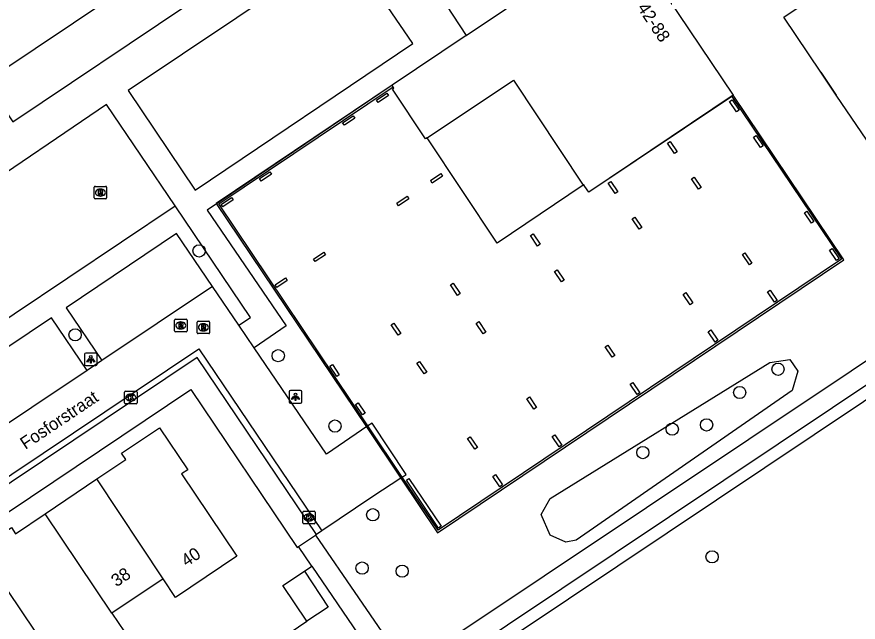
# Model space of a CAD drawing. Extents: x 158797 to 159887, y 384318 to 385255.
# Drawn here: x 159229 to 159296.2, y 384536.9 to 384585.2 of the extents above; entities that cross this region are included whole.
import ezdxf

# ---------------------------------------------------------------- set-up
doc = ezdxf.new("R2010")
doc.units = 0
for name, color, linetype in [('IMGEO_Boom', 7, 'Continuous'), ('IMGEO_Groenvoorziening', 7, 'Continuous'), ('IMGEO_Hek', 7, 'Continuous'), ('IMGEO_Kolk', 7, 'Continuous'), ('IMGEO_Lichtpunt', 7, 'Continuous'), ('IMGEO_Openbare_ruimte_label', 7, 'Continuous'), ('IMGEO_Pand', 7, 'Continuous'), ('IMGEO_Pand_nummerreeks', 7, 'Continuous'), ('IMGEO_Pand_overbouw', 7, 'Continuous'), ('IMGEO_Parkeervlak_open', 7, 'Continuous'), ('IMGEO_Rijbaan_lokaal_open', 7, 'Continuous'), ('IMGEO_Rioolput', 7, 'Continuous'), ('IMGEO_Voetpad_gesloten', 7, 'Continuous'), ('IMGEO_Voetpad_open', 7, 'Continuous')]:
    doc.layers.add(name, color=color, linetype=linetype)

msp = doc.modelspace()

# ---------------------------------------------------------------- linework, layer by layer
at = {"layer": 'IMGEO_Boom'}
for centre in [(159243.588, 384566.559), (159233.687, 384559.86), (159249.912, 384558.196), (159289.831, 384557.114), (159286.769, 384555.259), (159254.447, 384552.58), (159281.385, 384552.33), (159284.129, 384552.668), (159279.035, 384550.458), (159257.463, 384545.497), (159284.561, 384542.134), (159256.61, 384541.243), (159259.814, 384540.993)]:
    msp.add_circle(centre, 0.489, dxfattribs=at)
at = {"layer": 'IMGEO_Groenvoorziening'}
for points in [[(159313.353, 384583.489), (159298.659, 384572.814), (159297.316, 384574.804), (159294.482, 384579.005), (159293.251, 384580.83), (159290.294, 384585.213), (159302.978, 384593.779), (159295.14, 384605.026), (159281.072, 384626.042), (159271.444, 384640.927), (159264.67, 384652.66), (159259.952, 384661.651), (159253.112, 384675.993), (159251.833, 384678.94)], [(159254.824, 384599.006), (159227.4, 384580.648), (159223.505, 384586.498)], [(159220.224, 384555.79), (159241.676, 384570.148)], [(159311.177, 384564.219), (159308.412, 384562.373), (159265.287, 384533.543), (159274.314, 384519.978)], [(159289.189, 384557.64), (159290.767, 384557.884), (159291.427, 384556.964), (159290.974, 384555.405), (159273.713, 384543.46), (159272.877, 384543.317), (159271.634, 384543.864), (159270.926, 384545.509), (159271.632, 384546.807), (159289.189, 384557.64)], [(159252, 384541.001), (159252.602, 384541.404)], [(159244.137, 384531.512), (159252.189, 384536.989)]]:
    msp.add_lwpolyline(points, dxfattribs=at)
at = {"layer": 'IMGEO_Hek'}
for points in [[(159293.251, 384580.83), (159294.482, 384579.005)], [(159286.133, 384578.901), (159294.892, 384565.894), (159262.678, 384544.258), (159259.822, 384548.509), (159257.077, 384552.593), (159245.172, 384570.312), (159259.088, 384579.659)]]:
    msp.add_lwpolyline(points, dxfattribs=at)
at = {"layer": 'IMGEO_Kolk'}
for p, q in [((159237.635, 384554.431), (159237.635, 384555.283)), ((159237.71, 384555.357), (159238.562, 384555.357)), ((159238.636, 384555.283), (159238.636, 384554.431)), ((159238.146, 384554.577), (159238.121, 384554.577)), ((159238.123, 384555.137), (159238.148, 384555.137)), ((159238.562, 384554.357), (159237.71, 384554.357)), ((159251.944, 384545.779), (159252.796, 384545.779)), ((159251.869, 384544.853), (159251.869, 384545.705)), ((159252.357, 384545.559), (159252.382, 384545.559)), ((159252.87, 384545.705), (159252.87, 384544.853)), ((159252.796, 384544.779), (159251.944, 384544.779)), ((159252.38, 384544.999), (159252.355, 384544.999))]:
    msp.add_line(p, q, dxfattribs=at)
for points in [[(159237.635, 384554.431), (159237.635, 384555.283)], [(159237.71, 384555.357), (159238.562, 384555.357)], [(159238.636, 384555.283), (159238.636, 384554.431)], [(159237.956, 384555.057), (159238.079, 384555.057), (159238.079, 384554.906), (159238.209, 384555.057), (159238.373, 384555.057), (159238.227, 384554.906), (159238.38, 384554.657), (159238.228, 384554.657), (159238.143, 384554.821), (159238.079, 384554.754), (159238.079, 384554.657), (159237.956, 384554.657), (159237.956, 384555.057)], [(159238.562, 384554.357), (159237.71, 384554.357)], [(159251.944, 384545.779), (159252.796, 384545.779)], [(159251.869, 384544.853), (159251.869, 384545.705)], [(159252.19, 384545.479), (159252.313, 384545.479), (159252.313, 384545.328), (159252.443, 384545.479), (159252.607, 384545.479), (159252.461, 384545.328), (159252.614, 384545.079), (159252.462, 384545.079), (159252.377, 384545.243), (159252.313, 384545.176), (159252.313, 384545.079), (159252.19, 384545.079), (159252.19, 384545.479)], [(159252.87, 384545.705), (159252.87, 384544.853)], [(159252.796, 384544.779), (159251.944, 384544.779)]]:
    msp.add_lwpolyline(points, dxfattribs=at)
for centre, start, end in [((159237.712, 384555.281), 91.55205, 178.44795), ((159237.712, 384555.281), 91.55205, 178.44795), ((159238.56, 384555.281), 1.55205, 88.44795), ((159238.56, 384555.281), 1.55205, 88.44795), ((159237.712, 384554.433), 181.55205, 268.44795), ((159237.712, 384554.433), 181.55205, 268.44795), ((159238.56, 384554.433), 271.55205, 358.44795), ((159238.56, 384554.433), 271.55205, 358.44795), ((159251.946, 384545.703), 91.55205, 178.44795), ((159251.946, 384545.703), 91.55205, 178.44795), ((159252.794, 384545.703), 1.55205, 88.44795), ((159252.794, 384545.703), 1.55205, 88.44795), ((159251.946, 384544.855), 181.55205, 268.44795), ((159251.946, 384544.855), 181.55205, 268.44795), ((159252.794, 384544.855), 271.55205, 358.44795), ((159252.794, 384544.855), 271.55205, 358.44795)]:
    msp.add_arc(centre, 0.0765, start, end, dxfattribs=at)
for centre, major_axis, ratio, start_param, end_param in [((159238.122, 384554.857), (-0.387, 0.002), 0.722429, 4.712389, 7.853982), ((159238.147, 384554.857), (-0.39, 0.002), 0.717154, 1.570796, 4.712389), ((159252.356, 384545.279), (-0.387, 0.002), 0.722429, 4.712389, 7.853982), ((159252.381, 384545.279), (-0.39, 0.002), 0.717154, 1.570796, 4.712389)]:
    msp.add_ellipse(centre, major_axis=major_axis, ratio=ratio, start_param=start_param, end_param=end_param, dxfattribs=at)
at = {"layer": 'IMGEO_Lichtpunt'}
for p, q in [((159234.442, 384558.308), (159234.442, 384557.501)), ((159234.442, 384558.308), (159234.442, 384557.501)), ((159235.344, 384558.403), (159234.536, 384558.403)), ((159235.344, 384558.403), (159234.536, 384558.403)), ((159235.438, 384557.501), (159235.438, 384558.308)), ((159235.438, 384557.501), (159235.438, 384558.308)), ((159234.536, 384557.407), (159235.344, 384557.407)), ((159234.536, 384557.407), (159235.344, 384557.407)), ((159250.792, 384555.312), (159250.792, 384554.505)), ((159250.792, 384555.312), (159250.792, 384554.505)), ((159251.694, 384555.407), (159250.886, 384555.407)), ((159251.694, 384555.407), (159250.886, 384555.407)), ((159251.788, 384554.505), (159251.788, 384555.312)), ((159251.788, 384554.505), (159251.788, 384555.312)), ((159250.886, 384554.411), (159251.694, 384554.411)), ((159250.886, 384554.411), (159251.694, 384554.411))]:
    msp.add_line(p, q, dxfattribs=at)
for points in [[(159234.816, 384557.972), (159234.855, 384557.944), (159234.667, 384557.682), (159234.629, 384557.709), (159234.816, 384557.972)], [(159234.918, 384557.924), (159234.965, 384557.924), (159234.965, 384557.602), (159234.918, 384557.602), (159234.918, 384557.924)], [(159235.028, 384557.944), (159235.066, 384557.971), (159235.253, 384557.709), (159235.214, 384557.681), (159235.028, 384557.944)], [(159251.166, 384554.976), (159251.205, 384554.948), (159251.017, 384554.686), (159250.979, 384554.713), (159251.166, 384554.976)], [(159251.268, 384554.928), (159251.315, 384554.928), (159251.315, 384554.606), (159251.268, 384554.606), (159251.268, 384554.928)], [(159251.378, 384554.948), (159251.416, 384554.975), (159251.603, 384554.713), (159251.564, 384554.685), (159251.378, 384554.948)]]:
    msp.add_lwpolyline(points, dxfattribs=at)
for centre in [(159234.941, 384558.106), (159251.291, 384555.11)]:
    msp.add_circle(centre, 0.0994, dxfattribs=at)
for centre, start, end in [((159234.536, 384558.308), 90, 180), ((159234.536, 384558.308), 90, 180), ((159235.344, 384558.308), 0, 90), ((159235.344, 384558.308), 0, 90), ((159234.536, 384557.501), 180, 270), ((159234.536, 384557.501), 180, 270), ((159235.344, 384557.501), 270, 0), ((159235.344, 384557.501), 270, 360), ((159250.886, 384555.312), 90, 180), ((159250.886, 384555.312), 90, 180), ((159251.694, 384555.312), 0, 90), ((159251.694, 384555.312), 0, 90), ((159250.886, 384554.505), 180, 270), ((159250.886, 384554.505), 180, 270), ((159251.694, 384554.505), 270, 0), ((159251.694, 384554.505), 270, 360)]:
    msp.add_arc(centre, 0.0946, start, end, dxfattribs=at)
at = {"layer": 'IMGEO_Pand'}
for points in [[(159264.913, 384583.752), (159277.399, 384592.138), (159286.257, 384578.984), (159286.133, 384578.901)], [(159264.913, 384583.752), (159259, 384579.781)], [(159261.803, 384575.583), (159268.713, 384580.196), (159274.278, 384571.808)], [(159259.088, 384579.659), (159259, 384579.781)], [(159261.803, 384575.583), (159261.674, 384575.497), (159259.03, 384579.466), (159259.159, 384579.552), (159259.088, 384579.659)], [(159257.755, 384578.607), (159258.585, 384579.165), (159258.725, 384578.957), (159257.895, 384578.4), (159257.755, 384578.607)], [(159286.133, 384578.901), (159274.72, 384571.248), (159274.409, 384571.709), (159274.322, 384571.838), (159274.278, 384571.808)], [(159285.956, 384578.482), (159286.163, 384578.622), (159286.722, 384577.792), (159286.515, 384577.652), (159285.956, 384578.482)], [(159255.058, 384576.799), (159255.888, 384577.357), (159256.028, 384577.149), (159255.198, 384576.591), (159255.058, 384576.799)], [(159287.868, 384575.643), (159288.076, 384575.782), (159288.634, 384574.953), (159288.427, 384574.813), (159287.868, 384575.643)], [(159281.006, 384575.157), (159281.213, 384575.296), (159281.772, 384574.467), (159281.564, 384574.327), (159281.006, 384575.157)], [(159248.546, 384572.121), (159248.407, 384572.329), (159249.237, 384572.886), (159249.377, 384572.679), (159248.546, 384572.121)], [(159262.067, 384572.188), (159262.897, 384572.745), (159263.036, 384572.538), (159262.206, 384571.98), (159262.09, 384572.153), (159262.067, 384572.188)], [(159276.826, 384571.145), (159276.268, 384571.975), (159276.475, 384572.114), (159277.034, 384571.285), (159276.826, 384571.145)], [(159282.922, 384572.312), (159283.131, 384572.45), (159283.688, 384571.622), (159283.478, 384571.486), (159282.922, 384572.312)], [(159245.491, 384570.069), (159245.352, 384570.277), (159246.182, 384570.834), (159246.322, 384570.627), (159245.491, 384570.069)], [(159259.513, 384570.169), (159259.374, 384570.377), (159260.204, 384570.935), (159260.343, 384570.727), (159259.513, 384570.169)], [(159292.142, 384569.743), (159292.702, 384568.913), (159292.494, 384568.773), (159291.936, 384569.603), (159292.142, 384569.743)], [(159278.19, 384569.12), (159278.395, 384569.263), (159278.954, 384568.434), (159278.749, 384568.29), (159278.19, 384569.12)], [(159270.056, 384567.782), (159270.264, 384567.922), (159270.821, 384567.092), (159270.614, 384566.952), (159270.056, 384567.782)], [(159294.153, 384566.758), (159294.711, 384565.929), (159294.504, 384565.79), (159293.945, 384566.619), (159294.153, 384566.758)], [(159252.858, 384565.702), (159252.719, 384565.909), (159253.549, 384566.467), (159253.688, 384566.259), (159252.858, 384565.702)], [(159287.194, 384566.416), (159287.752, 384565.587), (159287.545, 384565.447), (159286.987, 384566.277), (159287.194, 384566.416)], [(159271.982, 384564.916), (159272.19, 384565.055), (159272.747, 384564.225), (159272.54, 384564.086), (159271.982, 384564.916)], [(159249.803, 384563.65), (159249.664, 384563.857), (159250.494, 384564.415), (159250.633, 384564.207), (159249.803, 384563.65)], [(159263.67, 384563.841), (159263.877, 384563.981), (159264.435, 384563.15), (159264.228, 384563.011), (159263.67, 384563.841)], [(159289.202, 384563.434), (159289.761, 384562.605), (159289.553, 384562.465), (159288.995, 384563.295), (159289.202, 384563.434)], [(159282.249, 384563.093), (159282.456, 384563.232), (159283.015, 384562.403), (159282.807, 384562.263), (159282.249, 384563.093)], [(159259.699, 384559.97), (159259.491, 384559.831), (159258.933, 384560.661), (159259.141, 384560.801), (159259.699, 384559.97)], [(159265.73, 384560.775), (159265.938, 384560.914), (159266.495, 384560.084), (159266.288, 384559.945), (159265.73, 384560.775)], [(159284.464, 384560.251), (159285.023, 384559.422), (159284.815, 384559.282), (159284.256, 384560.111), (159284.464, 384560.251)], [(159276.02, 384558.907), (159276.227, 384559.046), (159276.509, 384558.627), (159276.785, 384558.216), (159276.578, 384558.077), (159276.02, 384558.907)], [(159254.792, 384556.675), (159254.585, 384556.536), (159254.027, 384557.366), (159254.235, 384557.505), (159254.792, 384556.675)], [(159261.78, 384556.873), (159261.572, 384556.734), (159260.994, 384557.594), (159261.202, 384557.733), (159261.78, 384556.873)], [(159278.233, 384556.061), (159278.798, 384555.237), (159278.592, 384555.096), (159278.026, 384555.92), (159278.233, 384556.061)], [(159269.773, 384554.759), (159269.98, 384554.898), (159270.538, 384554.068), (159270.33, 384553.929), (159269.773, 384554.759)], [(159256.853, 384553.608), (159256.646, 384553.469), (159256.088, 384554.299), (159256.296, 384554.438), (159256.853, 384553.608)], [(159235.43, 384548.351), (159237.739, 384549.905), (159237.401, 384550.407), (159240.43, 384552.444), (159242.688, 384549.088), (159242.186, 384548.751), (159246.596, 384542.196), (159241.699, 384538.9), (159240.71, 384540.391)], [(159271.799, 384551.745), (159272.006, 384551.884), (159272.563, 384551.054), (159272.356, 384550.914), (159271.799, 384551.745)], [(159265.819, 384550.862), (159265.612, 384550.722), (159265.033, 384551.584), (159265.24, 384551.723), (159265.819, 384550.862)], [(159267.827, 384547.873), (159267.62, 384547.733), (159267.062, 384548.563), (159267.27, 384548.703), (159267.827, 384547.873)], [(159231.299, 384545.572), (159235.43, 384548.351)], [(159240.71, 384540.391), (159235.43, 384548.351)], [(159260.357, 384548.393), (159262.92, 384544.576), (159262.713, 384544.438), (159260.149, 384548.254), (159260.357, 384548.393)], [(159236.634, 384537.647), (159237.641, 384536.151), (159232.743, 384532.872), (159228.326, 384539.445), (159227.823, 384539.108), (159225.578, 384542.461), (159228.603, 384544.487), (159228.94, 384543.985), (159231.299, 384545.572)], [(159236.634, 384537.647), (159231.299, 384545.572)], [(159252.189, 384536.989), (159250.279, 384539.848), (159252, 384541.001)], [(159252, 384541.001), (159253.91, 384538.124), (159252.189, 384536.989)], [(159240.71, 384540.391), (159236.634, 384537.647)]]:
    msp.add_lwpolyline(points, dxfattribs=at)
at = {"layer": 'IMGEO_Pand_overbouw'}
msp.add_lwpolyline([(159261.803, 384575.583), (159261.674, 384575.497), (159259.03, 384579.466), (159259.159, 384579.552), (159259.088, 384579.659), (159259, 384579.781), (159244.963, 384570.353), (159256.953, 384552.509), (159259.697, 384548.426), (159262.637, 384544.05), (159295.1, 384565.853), (159286.257, 384578.984), (159274.72, 384571.248), (159274.409, 384571.709), (159274.322, 384571.838), (159274.278, 384571.808), (159267.408, 384567.168)], close=True, dxfattribs=at)
at = {"layer": 'IMGEO_Parkeervlak_open'}
for points in [[(159257.077, 384552.593), (159245.172, 384570.312), (159259.088, 384579.659)], [(159286.133, 384578.901), (159294.892, 384565.894), (159262.678, 384544.258), (159259.822, 384548.509)], [(159274.278, 384571.808), (159267.408, 384567.168), (159261.803, 384575.583)], [(159244.662, 384563.731), (159241.796, 384567.947), (159232.988, 384562.024), (159235.819, 384557.813)], [(159234.643, 384557.025), (159231.801, 384561.214), (159222.951, 384555.293), (159225.779, 384551.096)]]:
    msp.add_lwpolyline(points, dxfattribs=at)
at = {"layer": 'IMGEO_Rijbaan_lokaal_open'}
for points in [[(159244.662, 384563.731), (159235.819, 384557.813)], [(159246.768, 384560.632), (159244.662, 384563.731)], [(159247.993, 384558.83), (159246.768, 384560.632)], [(159198.654, 384528.669), (159243.562, 384558.734), (159253.387, 384544.208)], [(159257.077, 384552.593), (159253.773, 384550.327), (159247.993, 384558.83)], [(159252.964, 384543.926), (159243.439, 384558.042), (159198.935, 384528.248)], [(159235.819, 384557.813), (159234.643, 384557.025)], [(159234.643, 384557.025), (159225.779, 384551.096)], [(159259.822, 384548.509), (159260.138, 384548.721), (159257.409, 384552.821), (159257.077, 384552.593)], [(159259.822, 384548.509), (159259.697, 384548.426), (159257.475, 384546.941), (159253.387, 384544.208)], [(159253.387, 384544.208), (159252.964, 384543.926)]]:
    msp.add_lwpolyline(points, dxfattribs=at)
at = {"layer": 'IMGEO_Rioolput'}
for p, q in [((159235.206, 384570.79), (159235.206, 384571.642)), ((159235.281, 384571.716), (159236.133, 384571.716)), ((159235.694, 384571.496), (159235.719, 384571.496)), ((159236.207, 384571.642), (159236.207, 384570.79)), ((159236.133, 384570.716), (159235.281, 384570.716)), ((159235.717, 384570.936), (159235.692, 384570.936)), ((159241.626, 384560.183), (159241.626, 384561.035)), ((159241.701, 384561.109), (159242.553, 384561.109)), ((159242.114, 384560.889), (159242.139, 384560.889)), ((159242.627, 384561.035), (159242.627, 384560.183)), ((159243.435, 384560.031), (159243.435, 384560.883)), ((159243.51, 384560.957), (159244.362, 384560.957)), ((159243.923, 384560.737), (159243.948, 384560.737)), ((159244.436, 384560.883), (159244.436, 384560.031)), ((159242.553, 384560.109), (159241.701, 384560.109)), ((159242.137, 384560.329), (159242.112, 384560.329)), ((159244.362, 384559.957), (159243.51, 384559.957)), ((159243.946, 384560.177), (159243.921, 384560.177))]:
    msp.add_line(p, q, dxfattribs=at)
for points in [[(159235.206, 384570.79), (159235.206, 384571.642)], [(159235.281, 384571.716), (159236.133, 384571.716)], [(159235.795, 384571.414), (159235.543, 384571.416), (159235.543, 384571.016)], [(159235.721, 384571.335), (159235.667, 384571.335), (159235.667, 384571.254)], [(159236.207, 384571.642), (159236.207, 384570.79)], [(159236.133, 384570.716), (159235.281, 384570.716)], [(159235.543, 384571.016), (159235.667, 384571.016), (159235.667, 384571.178), (159235.678, 384571.178)], [(159235.667, 384571.254), (159235.719, 384571.254)], [(159235.725, 384571.149), (159235.796, 384571.016), (159235.936, 384571.016), (159235.871, 384571.142)], [(159241.626, 384560.183), (159241.626, 384561.035)], [(159241.701, 384561.109), (159242.553, 384561.109)], [(159242.215, 384560.807), (159241.963, 384560.809), (159241.963, 384560.409)], [(159241.963, 384560.409), (159242.087, 384560.409), (159242.087, 384560.571), (159242.098, 384560.571)], [(159242.141, 384560.728), (159242.087, 384560.728), (159242.087, 384560.647)], [(159242.087, 384560.647), (159242.139, 384560.647)], [(159242.627, 384561.035), (159242.627, 384560.183)], [(159243.435, 384560.031), (159243.435, 384560.883)], [(159243.51, 384560.957), (159244.362, 384560.957)], [(159244.024, 384560.655), (159243.772, 384560.657), (159243.772, 384560.257)], [(159243.95, 384560.576), (159243.896, 384560.576), (159243.896, 384560.495)], [(159244.436, 384560.883), (159244.436, 384560.031)], [(159242.553, 384560.109), (159241.701, 384560.109)], [(159242.145, 384560.542), (159242.216, 384560.409), (159242.356, 384560.409), (159242.291, 384560.535)], [(159244.362, 384559.957), (159243.51, 384559.957)], [(159243.772, 384560.257), (159243.896, 384560.257), (159243.896, 384560.419), (159243.907, 384560.419)], [(159243.896, 384560.495), (159243.948, 384560.495)], [(159243.954, 384560.39), (159244.025, 384560.257), (159244.165, 384560.257), (159244.1, 384560.383)]]:
    msp.add_lwpolyline(points, dxfattribs=at)
for centre, radius, start, end in [((159235.283, 384571.64), 0.0765, 91.55205, 178.44795), ((159235.283, 384571.64), 0.0765, 91.55205, 178.44795), ((159235.727, 384571.239), 0.0964, 77.00612, 93.18647), ((159235.741, 384571.296), 0.0378, 276.66336, 79.67722), ((159235.794, 384571.304), 0.109, 350.36119, 89.41601), ((159236.131, 384571.64), 0.0765, 1.55205, 88.44795), ((159236.131, 384571.64), 0.0765, 1.55205, 88.44795), ((159235.283, 384570.792), 0.0765, 181.55205, 268.44795), ((159235.283, 384570.792), 0.0765, 181.55205, 268.44795), ((159235.677, 384571.125), 0.0533, 26.02933, 88.69889), ((159235.703, 384571.443), 0.19, 274.7715, 282.96867), ((159235.792, 384571.304), 0.112, 277.58423, 350.98172), ((159235.776, 384571.089), 0.108, 29.51342, 73.79051), ((159236.131, 384570.792), 0.0765, 271.55205, 358.44795), ((159236.131, 384570.792), 0.0765, 271.55205, 358.44795), ((159241.703, 384561.033), 0.0765, 91.55205, 178.44795), ((159241.703, 384561.033), 0.0765, 91.55205, 178.44795), ((159242.097, 384560.518), 0.0533, 26.02933, 88.69889), ((159242.123, 384560.836), 0.19, 274.7715, 282.96867), ((159242.147, 384560.632), 0.0964, 77.00612, 93.18647), ((159242.161, 384560.689), 0.0378, 276.66336, 79.67722), ((159242.214, 384560.697), 0.109, 350.36119, 89.41601), ((159242.212, 384560.697), 0.112, 277.58423, 350.98172), ((159242.196, 384560.482), 0.108, 29.51342, 73.79051), ((159242.551, 384561.033), 0.0765, 1.55205, 88.44795), ((159242.551, 384561.033), 0.0765, 1.55205, 88.44795), ((159243.512, 384560.881), 0.0765, 91.55205, 178.44795), ((159243.512, 384560.881), 0.0765, 91.55205, 178.44795), ((159243.956, 384560.48), 0.0964, 77.00612, 93.18647), ((159243.97, 384560.537), 0.0378, 276.66336, 79.67722), ((159244.023, 384560.545), 0.109, 350.36119, 89.41601), ((159244.36, 384560.881), 0.0765, 1.55205, 88.44795), ((159244.36, 384560.881), 0.0765, 1.55205, 88.44795), ((159241.703, 384560.185), 0.0765, 181.55205, 268.44795), ((159241.703, 384560.185), 0.0765, 181.55205, 268.44795), ((159242.551, 384560.185), 0.0765, 271.55205, 358.44795), ((159242.551, 384560.185), 0.0765, 271.55205, 358.44795), ((159243.512, 384560.033), 0.0765, 181.55205, 268.44795), ((159243.512, 384560.033), 0.0765, 181.55205, 268.44795), ((159243.906, 384560.366), 0.0533, 26.02933, 88.69889), ((159243.932, 384560.684), 0.19, 274.7715, 282.96867), ((159244.021, 384560.545), 0.112, 277.58423, 350.98172), ((159244.005, 384560.33), 0.108, 29.51342, 73.79051), ((159244.36, 384560.033), 0.0765, 271.55205, 358.44795), ((159244.36, 384560.033), 0.0765, 271.55205, 358.44795)]:
    msp.add_arc(centre, radius, start, end, dxfattribs=at)
for centre, major_axis, ratio, start_param, end_param in [((159235.693, 384571.216), (-0.387, 0.002), 0.722429, 4.712389, 7.853982), ((159235.718, 384571.216), (-0.39, 0.002), 0.717154, 1.570796, 4.712389), ((159242.113, 384560.609), (-0.387, 0.002), 0.722429, 4.712389, 7.853982), ((159242.138, 384560.609), (-0.39, 0.002), 0.717154, 1.570796, 4.712389), ((159243.922, 384560.457), (-0.387, 0.002), 0.722429, 4.712389, 7.853982), ((159243.947, 384560.457), (-0.39, 0.002), 0.717154, 1.570796, 4.712389)]:
    msp.add_ellipse(centre, major_axis=major_axis, ratio=ratio, start_param=start_param, end_param=end_param, dxfattribs=at)
at = {"layer": 'IMGEO_Voetpad_gesloten'}
for points in [[(159203.401, 384582.912), (159198.891, 384579.876), (159201.209, 384576.434), (159202.909, 384577.523), (159204.542, 384575.066), (159207.013, 384576.713), (159208.686, 384574.19), (159223.666, 384584.415), (159228.726, 384576.872), (159242.691, 384586.237), (159241.692, 384587.769), (159247.59, 384591.694), (159248.575, 384590.183), (159257.026, 384595.85), (159264.913, 384583.752)], [(159260.665, 384583.121), (159255.299, 384590.989), (159237.929, 384579.369), (159243.268, 384571.401), (159260.665, 384583.121)], [(159259, 384579.781), (159244.25, 384569.82), (159250.545, 384560.577), (159247.993, 384558.83)], [(159241.676, 384570.148), (159236.203, 384578.24), (159225.432, 384570.963), (159220.412, 384578.373), (159205.406, 384568.333), (159202.072, 384573.326), (159200.399, 384572.198), (159198.155, 384575.531), (159194.349, 384572.964)], [(159246.768, 384560.632), (159247.7, 384561.252), (159241.676, 384570.148)], [(159262.993, 384535.164), (159312.028, 384567.885), (159313.543, 384565.466)], [(159263.888, 384533.81), (159311.453, 384565.609)], [(159251.54, 384542.964), (159252.893, 384543.878)], [(159252.893, 384543.878), (159259.749, 384533.873)], [(159252.602, 384541.404), (159251.54, 384542.964)], [(159252.602, 384541.404), (159258.358, 384532.95)]]:
    msp.add_lwpolyline(points, dxfattribs=at)
at = {"layer": 'IMGEO_Voetpad_open'}
for points in [[(159200.91, 384527.313), (159242.933, 384555.489), (159251.436, 384542.893), (159251.54, 384542.964)], [(159252.964, 384543.926), (159252.893, 384543.878)]]:
    msp.add_lwpolyline(points, dxfattribs=at)

# ---------------------------------------------------------------- texts
at = {"layer": 'IMGEO_Openbare_ruimte_label'}
msp.add_text('Fosforstraat', height=1, rotation=33.83303, dxfattribs=at).set_placement((159229.725, 384550.669))
at = {"layer": 'IMGEO_Pand_nummerreeks'}
for s, rotation, p in [('42-88', 303.75846, (159278.55, 384585.968)), ('40', 33.74721, (159242.587, 384541.309)), ('38', 33.75294, (159236.992, 384539.699))]:
    msp.add_text(s, height=1, rotation=rotation, dxfattribs=at).set_placement(p)

doc.saveas('drawing.dxf')
